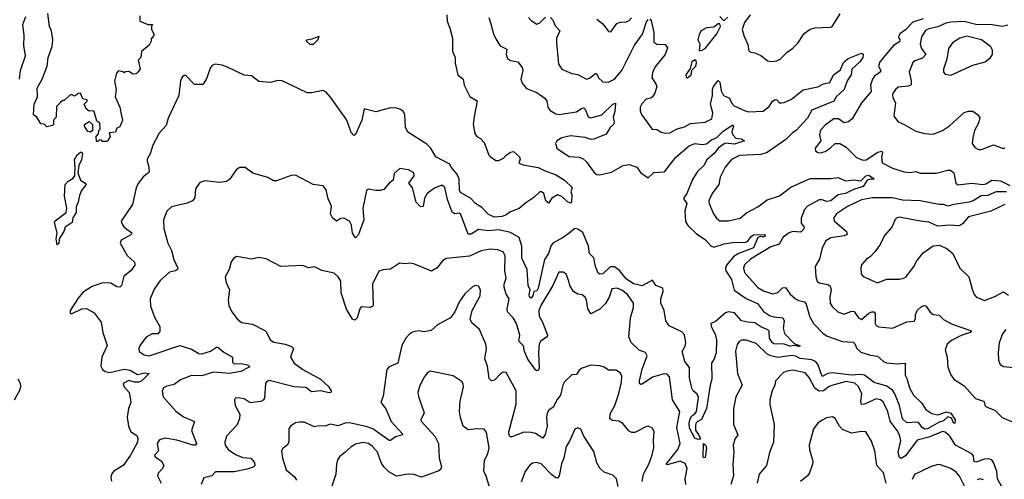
# Model space of a CAD drawing. Extents: x 1771496 to 1971148, y 471553 to 643630.
# Tile 353 of 656: x 1848180 to 1854910, y 570261 to 573402. Entities that reach past the tile are written whole.
import ezdxf

# ---------------------------------------------------------------- set-up
doc = ezdxf.new("R2010")
doc.units = 0

msp = doc.modelspace()

# ---------------------------------------------------------------- linework, layer by layer
at = {"layer": '0CON10XD'}
for points in [[(1849001.7, 573428.3), (1849000, 573395), (1849005, 573390), (1849058.3, 573368.3), (1849088.3, 573368.3), (1849080, 573355), (1849080, 573335), (1849097.5, 573305), (1849096.7, 573295), (1849078.3, 573271.7), (1849077.5, 573255), (1849065, 573227.5), (1849012.5, 573185), (1849007, 573143), (1848990, 573125), (1849002.5, 573065), (1848986.4, 573043.6), (1848975, 573032.5), (1848955, 573030), (1848925, 573047.5), (1848903, 573047), (1848895, 573040), (1848887, 573047), (1848855, 573052.5), (1848842.3, 573037.7), (1848828.3, 572981.7), (1848840, 572925), (1848832, 572875), (1848864.1, 572804.1), (1848876.7, 572745), (1848882, 572715), (1848865, 572670), (1848845, 572660), (1848835, 572632.5), (1848791.7, 572628.3), (1848797.5, 572605), (1848783, 572577), (1848775, 572570), (1848745, 572570), (1848738.3, 572578.3), (1848725, 572580), (1848715, 572570), (1848705, 572570), (1848702.5, 572605), (1848718.3, 572621.7), (1848720, 572645), (1848730, 572655), (1848727.5, 572695), (1848708.3, 572708.3), (1848690, 572775), (1848685, 572780), (1848655, 572776.7), (1848633.8, 572793.8), (1848620, 572825), (1848640, 572845), (1848640, 572855), (1848611.7, 572861.7), (1848595, 572900), (1848581.7, 572898.3), (1848555, 572880), (1848535, 572890), (1848520, 572885), (1848485, 572850), (1848475, 572850), (1848460.7, 572839.3), (1848431.7, 572808.3), (1848430, 572735), (1848410, 572715), (1848410, 572685), (1848405, 572680), (1848365, 572670), (1848348.3, 572688.3), (1848325, 572690), (1848296.4, 572736.4), (1848275, 572752.5), (1848278.8, 572825), (1848301.2, 572875), (1848298.8, 572935), (1848333.4, 572996.6), (1848367.8, 573085), (1848373.7, 573145), (1848400.9, 573219.1), (1848405.4, 573265.4), (1848396.2, 573325), (1848383.8, 573355), (1848371.9, 573445)], [(1851100, 573435), (1851101.8, 573391.8), (1851120.6, 573345), (1851137.8, 573275), (1851138.2, 573185), (1851155.8, 573145), (1851155.8, 573105), (1851173.8, 573025), (1851211.2, 572995), (1851218, 572955), (1851257.7, 572877.7), (1851306.6, 572846.6), (1851288.2, 572751.8), (1851279.6, 572685), (1851291.5, 572625), (1851305, 572604.4), (1851330.3, 572590.3), (1851355, 572563.3), (1851387.2, 572477.2), (1851396.6, 572466.6), (1851435, 572440.4), (1851455, 572440.4), (1851486.7, 572455), (1851505, 572476.7), (1851535, 572496.7), (1851555, 572502.5), (1851597.5, 572465), (1851600.7, 572449.3), (1851592.5, 572422.5), (1851620.9, 572410.9), (1851723.1, 572393.1), (1851777.2, 572367.2), (1851843.3, 572345), (1851905, 572306.2), (1851957.5, 572255), (1851947.5, 572225), (1851953.3, 572205), (1851952.5, 572155), (1851945, 572147.5), (1851925, 572156.7), (1851885, 572194.4), (1851855, 572205.6), (1851818.3, 572181.7), (1851795, 572147.5), (1851777.5, 572165), (1851762, 572215), (1851746.7, 572226.7), (1851735, 572225.8), (1851695, 572186.7), (1851639.4, 572150.6), (1851595, 572110.7), (1851535, 572089.4), (1851505, 572068.1), (1851477.7, 572057.7), (1851425, 572053.3), (1851385, 572071.4), (1851337.9, 572117.9), (1851295, 572146.7), (1851262.2, 572182.2), (1851192, 572222), (1851186.1, 572236.1), (1851184.2, 572315), (1851168.8, 572348.8), (1851130, 572395), (1851120.8, 572415), (1851024.4, 572465), (1850987.3, 572527.3), (1850962.2, 572552.2), (1850833.2, 572633.2), (1850817.6, 572667.6), (1850812.6, 572755), (1850801.6, 572775), (1850785, 572787.6), (1850755, 572797.4), (1850715, 572799.6), (1850615, 572773.2), (1850535, 572792.5), (1850519.2, 572715), (1850475, 572616.7), (1850465, 572610), (1850445, 572631.2), (1850422.2, 572697.8), (1850411.4, 572721.4), (1850305, 572872.7), (1850275, 572906.5), (1850255, 572918.5), (1850175, 572902.3), (1850145, 572903), (1849975, 572985.3), (1849943.3, 572986.7), (1849895, 572973.8), (1849815, 572980), (1849765, 573018.8), (1849715, 573022.5), (1849605.5, 573075.5), (1849565, 573090.6), (1849515, 573098.6), (1849495, 573090), (1849483.6, 573076.4), (1849455, 572992.5), (1849431.7, 572958.3), (1849375, 572960), (1849315, 573020), (1849305, 573020), (1849290.9, 573009.1), (1849280, 572985), (1849267, 572883), (1849195, 572730), (1849181.3, 572678.7), (1849132.4, 572627.6), (1849090.5, 572545), (1849072.1, 572485), (1849052.1, 572447.9), (1849050.4, 572435), (1849061.1, 572405), (1849064.4, 572365), (1849060, 572355), (1849025, 572329.3), (1848986.2, 572275), (1848973.8, 572245), (1848950.7, 572139.3), (1848874.4, 572025), (1848879.4, 572005), (1848894.4, 571985), (1848946.2, 571945), (1848938.7, 571931.3), (1848874, 571895), (1848865.8, 571875), (1848915, 571790.8), (1848964, 571745), (1848966, 571725), (1848940.6, 571685), (1848891.3, 571648.7), (1848875.8, 571585), (1848865, 571574), (1848845, 571576), (1848802, 571602), (1848745, 571602.7), (1848675, 571577.8), (1848635, 571554.5), (1848608.5, 571535), (1848580.7, 571499.3), (1848524.4, 571415), (1848525, 571396.7), (1848535, 571392.9), (1848605, 571427.1), (1848637.6, 571427.6), (1848689.2, 571399.2), (1848736.2, 571335), (1848747.2, 571265), (1848777.9, 571175), (1848740.3, 571095), (1848733.5, 571035), (1848745, 571012), (1848765, 570998.1), (1848795, 570991.8), (1848895, 571014.7), (1848935, 571005.9), (1848985, 570976.5), (1849035, 570988.5), (1849066, 570985), (1849014.4, 570935), (1848995, 570924.7), (1848964.7, 570924.7), (1848925, 570936.5), (1848886.2, 570915), (1848892, 570895), (1848927.5, 570855), (1848937.5, 570805), (1848938.8, 570785), (1848923.8, 570745), (1848913.8, 570685), (1848923.8, 570625), (1848940, 570585), (1848980.8, 570560.8)], [(1853172, 573435), (1853135, 573383.8), (1853119.4, 573335), (1853129.2, 573295), (1853160, 573225), (1853161.2, 573195), (1853175, 573181.2), (1853205, 573175.7), (1853245, 573156.9), (1853295, 573120), (1853315, 573117.5), (1853355, 573120.6), (1853377.8, 573132.2), (1853425, 573180.6), (1853465, 573207.1), (1853498.3, 573241.7), (1853542, 573308), (1853582.4, 573337.6), (1853615, 573346.9), (1853725, 573351.2), (1853733.9, 573356.1), (1853788, 573442)], [(1848177.9, 572995), (1848184.7, 573055), (1848220, 573155), (1848208.6, 573225), (1848210.5, 573295), (1848201.2, 573368.8), (1848222.4, 573425)], [(1851386.8, 573416.8), (1851400.6, 573375), (1851418.1, 573305), (1851436.4, 573266.4), (1851465, 573224.2), (1851509.7, 573199.7), (1851505.6, 573165), (1851515, 573136.2), (1851535, 573122.9), (1851584.1, 573114.1), (1851615.7, 573075.7), (1851618.1, 573055), (1851604.5, 572995), (1851615, 572967.5), (1851645, 572931.9), (1851715, 572905.7), (1851768.8, 572865), (1851783.8, 572845), (1851790, 572805), (1851805, 572782), (1851845, 572758.9), (1851865, 572754.6), (1851985, 572771.9), (1852021.5, 572798.5), (1852035, 572800.9), (1852045, 572790), (1852065, 572738.6), (1852085, 572732.2), (1852158.6, 572751.4), (1852235, 572824.3), (1852251.7, 572831.7), (1852248.2, 572775), (1852235.5, 572735), (1852244.5, 572705), (1852238.9, 572685), (1852216.9, 572665), (1852189.4, 572620.6), (1852105.3, 572584.7), (1852085.8, 572584.2), (1852045, 572597.8), (1851945, 572608.7), (1851885, 572594.6), (1851852.2, 572575), (1851842.3, 572555), (1851852.7, 572525), (1851869.6, 572509.6), (1851935, 572467.7), (1852005, 572462.4), (1852032.2, 572452.2), (1852052.8, 572432.8), (1852107.3, 572357.3), (1852125, 572343.8), (1852145, 572341.3), (1852225, 572359.6), (1852305, 572406.2), (1852345, 572413.5), (1852399.2, 572395), (1852425, 572356), (1852475, 572322.5), (1852515, 572357.5), (1852586.6, 572363.4), (1852665, 572462.2), (1852755, 572540.4), (1852795, 572555.3), (1852845, 572548.2), (1852875, 572554.7), (1852909.4, 572580.6), (1852945, 572596.7), (1852989.6, 572640.4), (1853055, 572684), (1853059.5, 572675), (1853046.9, 572635), (1853053.6, 572615), (1853075, 572592.9), (1853115, 572588.5), (1853133.8, 572575), (1853065, 572552.3), (1853005, 572557.9), (1852995, 572553.6), (1852955.5, 572525), (1852930, 572490), (1852876.5, 572445), (1852856.4, 572405), (1852812.9, 572365), (1852778.9, 572311.1), (1852740.7, 572215), (1852720.4, 572185), (1852719.5, 572175), (1852740.4, 572145), (1852727.1, 572095), (1852731.8, 572021.8), (1852747.8, 571995), (1852805, 571940.5), (1852868.6, 571898.6), (1852905, 571856.2), (1852925, 571847.3), (1852995, 571869.8), (1853065, 571882.6), (1853135, 571878.8), (1853155, 571887.1), (1853179.2, 571920.8), (1853195, 571931.2), (1853270, 571935), (1853277.1, 571925), (1853265, 571916.2), (1853245, 571920.8), (1853225, 571912.5), (1853195, 571843.9), (1853088.1, 571801.9), (1853058.3, 571781.7), (1853011.1, 571725), (1853004.4, 571705), (1853007.7, 571685), (1853045.7, 571625.7), (1853064.4, 571554.4), (1853145.8, 571495.8), (1853222.6, 571462.6), (1853265, 571408.2), (1853305, 571380.6), (1853335, 571371.1), (1853395.7, 571365), (1853405.5, 571345), (1853398.5, 571295), (1853406.8, 571256.8), (1853475, 571190), (1853515.9, 571174.1), (1853505, 571167.5), (1853475, 571174.6), (1853445, 571171.4), (1853405, 571184.2), (1853335, 571187.5), (1853323.5, 571195), (1853306, 571225), (1853303.3, 571273.3), (1853295, 571282.5), (1853245, 571301.9), (1853205, 571329.4), (1853155, 571335.9), (1853115, 571344.7), (1853065, 571397.9), (1853025, 571404.6), (1853005, 571398.9), (1852935, 571337.1), (1852904, 571326), (1852906, 571305), (1852933.3, 571253.3), (1852943.8, 571215), (1852940, 571125), (1852926.6, 571083.4), (1852909.4, 571055), (1852910, 570945), (1852898.6, 570905), (1852875.7, 570744.3), (1852841.5, 570668.5), (1852805, 570648), (1852799.6, 570630.4), (1852798.5, 570595), (1852822.3, 570565), (1852833.3, 570535), (1852816.7, 570533.3), (1852795, 570542.9), (1852759.5, 570609.5), (1852757.2, 570645), (1852763.2, 570675), (1852774.7, 570695), (1852795, 570708.8), (1852805.4, 570725), (1852818.9, 570818.9), (1852811.7, 570841.7), (1852783.8, 570865), (1852773.5, 570883.5), (1852757.4, 570955), (1852757.8, 570997.8), (1852758, 571025), (1852725.6, 571065.6), (1852708, 571135), (1852728.2, 571171.8), (1852733.6, 571195), (1852725, 571247.8), (1852705, 571269.7), (1852619.7, 571309.7), (1852596.4, 571345), (1852584.3, 571415), (1852561.9, 571465), (1852563.1, 571495), (1852578.9, 571545), (1852575, 571566.9), (1852529.2, 571585), (1852505, 571621.2), (1852435, 571582.3), (1852375, 571596.7), (1852325, 571631), (1852278.9, 571688.9), (1852245, 571712.7), (1852215, 571712.5), (1852165, 571664.5), (1852145, 571662.2), (1852135, 571670.8), (1852117, 571715), (1852105, 571774.4), (1852073.8, 571803.8), (1852068.5, 571855), (1852028.7, 571948.7), (1851995, 571971.3), (1851975, 571975.3), (1851936, 571944), (1851895, 571913.1), (1851825, 571875.6), (1851810, 571855), (1851794.6, 571805), (1851766.5, 571763.5), (1851725, 571566.2), (1851715, 571550), (1851693.3, 571545), (1851687.1, 571515), (1851675, 571500), (1851665, 571508), (1851662, 571522), (1851669.4, 571555), (1851654.8, 571585), (1851648.3, 571695), (1851612.6, 571772.6), (1851611.4, 571855), (1851593.2, 571913.2), (1851535, 571948.2), (1851455, 571965.7), (1851385, 571959.6), (1851315, 571968.4), (1851265, 571936.9), (1851246.4, 571936.4), (1851195, 572070.8), (1851185, 572079.4), (1851155, 572075.6), (1851136.1, 572086.1), (1851103.9, 572173.9), (1851086.9, 572255), (1851065, 572272), (1851015, 572250), (1850965.4, 572215), (1850947.4, 572182.6), (1850937.5, 572125), (1850925, 572122.5), (1850915, 572127.9), (1850890.3, 572155), (1850865, 572253.8), (1850840, 572285), (1850876.7, 572335), (1850874, 572355), (1850838, 572375), (1850778.8, 572385), (1850740, 572350), (1850733.8, 572305), (1850706.1, 572283.9), (1850668.8, 572241.2), (1850645, 572233.8), (1850615, 572234), (1850565, 572243.8), (1850550.8, 572235), (1850526.5, 572115), (1850532.2, 572035), (1850495, 571933.8), (1850475, 571912), (1850455, 571942.5), (1850448.5, 571998.5), (1850435, 572024.4), (1850395, 572045.7), (1850375, 572042.9), (1850345, 572025.7), (1850318.1, 572048.1), (1850305.4, 572075), (1850311.9, 572125), (1850305, 572143.3), (1850287.7, 572177.7), (1850275, 572240), (1850255, 572267.5), (1850185, 572276.2), (1850065, 572340), (1850035, 572336.2), (1849935, 572300), (1849915, 572300), (1849875, 572322.9), (1849773.2, 572353.2), (1849722.1, 572392.1), (1849685, 572391.9), (1849661.7, 572378.3), (1849615, 572310), (1849594.3, 572295.7), (1849545, 572288.6), (1849445, 572300.8), (1849411.1, 572288.9), (1849382.7, 572247.3), (1849376.2, 572185), (1849360, 572165), (1849325, 572149.2), (1849216.8, 572123.2), (1849185.4, 572094.6), (1849163.6, 572035), (1849165.5, 571975), (1849191.8, 571875), (1849217.3, 571825), (1849234, 571764), (1849260.9, 571705), (1849259.4, 571695), (1849245.3, 571684.7), (1849204.2, 571675.8), (1849139.8, 571620.2), (1849098.7, 571561.3), (1849072.7, 571495), (1849074.6, 571444.6), (1849103.1, 571365), (1849136.9, 571305), (1849138.8, 571271.2), (1849125, 571256.2), (1849085, 571254.4), (1849045, 571232.2), (1849000.5, 571175), (1848993.5, 571155), (1848997.5, 571135), (1849030.5, 571110.5), (1849065, 571103.9), (1849275, 571175.5), (1849355, 571149.5), (1849405, 571119.6), (1849425, 571117.3), (1849483.3, 571136.7), (1849525, 571163.3), (1849535, 571163.1), (1849575, 571129.1), (1849634.3, 571095), (1849635, 571062.5), (1849645, 571049.4), (1849695, 571052.1), (1849735, 571044.2), (1849751.2, 571035), (1849743.8, 571025), (1849691.9, 570998.1), (1849615, 570983.3), (1849505, 570994.2), (1849425, 570967.6), (1849355, 570970.8), (1849278.6, 570941.4), (1849235, 570908.1), (1849185, 570897.1), (1849163.8, 570885), (1849153.9, 570863.9), (1849161.2, 570825), (1849247.4, 570727.4), (1849298.8, 570688.8), (1849374, 570655), (1849354.5, 570595), (1849387.5, 570505), (1849382.5, 570495), (1849365.6, 570494.4), (1849255, 570528.6), (1849175, 570541.8), (1849135, 570531.4), (1849119.6, 570505), (1849129.1, 570455), (1849102.5, 570425), (1849106, 570415), (1849148.1, 570385), (1849165.7, 570355), (1849157.1, 570335), (1849127.1, 570302.9), (1849121.9, 570285), (1849146.7, 570235)], [(1851657.9, 573417.9), (1851675, 573396), (1851715, 573372.5), (1851735, 573380), (1851775, 573418.9)], [(1851808.2, 573418.2), (1851826, 573396), (1851838.1, 573365), (1851871.4, 573325), (1851848.5, 573275), (1851848.5, 573245), (1851862.3, 573097.7), (1851885, 573064), (1851953.3, 573035), (1851995, 573026.7), (1852055, 572995.6), (1852075, 573002.9), (1852115, 573034), (1852123.8, 573033.8), (1852135.7, 573005), (1852165, 572978.6), (1852205, 572975.5), (1852245, 572996.4), (1852295.4, 573055), (1852382.6, 573227.4), (1852437.2, 573302.8), (1852465, 573387.1), (1852475, 573402.5)], [(1852125, 573406), (1852166.7, 573375), (1852205, 573322.5), (1852221.7, 573318.3), (1852262.7, 573377.3), (1852283.6, 573386.4), (1852325, 573387.5), (1852344.6, 573395.4), (1852361.1, 573415)], [(1852488, 573408), (1852496.7, 573396.7), (1852513.8, 573315), (1852515, 573248.8), (1852534.5, 573234.5), (1852591.9, 573231.9), (1852608.8, 573208.8), (1852591.9, 573165), (1852522, 573078), (1852505, 573040), (1852500.4, 573005), (1852529.3, 572965), (1852535.3, 572945), (1852520.5, 572899.5), (1852504.7, 572875), (1852495, 572866.5), (1852461.7, 572858.3), (1852431.7, 572828.3), (1852421.4, 572805), (1852420.3, 572780.3), (1852430.6, 572755), (1852503.2, 572653.2), (1852535, 572651.4), (1852563.8, 572633.8), (1852595, 572627.8), (1852625, 572628.6), (1852675, 572655.7), (1852725, 572669.4), (1852765, 572692.1), (1852865, 572701.1), (1852912, 572725), (1852916.9, 572765), (1852902.9, 572825), (1852916.2, 572885), (1852915.4, 572925), (1852922.9, 572945), (1852955, 572985.8), (1852966.1, 572976.1), (1852975.3, 572915.3), (1852991.9, 572885), (1853032.9, 572865), (1853045.5, 572835), (1853064.3, 572814.3), (1853138.3, 572778.3), (1853165, 572773.1), (1853263, 572777), (1853302.1, 572807.9), (1853325, 572845.5), (1853345, 572856.9), (1853355, 572854.2), (1853373.8, 572833.8), (1853386.9, 572833.1), (1853405, 572835.4), (1853455, 572859.2), (1853536.2, 572923.8), (1853635, 572942.9), (1853675, 572964.5), (1853717.9, 572972.1), (1853743.6, 573025), (1853790.6, 573059.4), (1853810.2, 573109.8), (1853843.2, 573136.8), (1853935, 573173.8), (1853945.7, 573165.7), (1853944, 573145), (1853923.3, 573115), (1853867.5, 573065), (1853864.3, 573025), (1853836.4, 572985), (1853815, 572926), (1853761.2, 572875), (1853746, 572845), (1853595.4, 572784.6), (1853565, 572729.6), (1853487.3, 572645), (1853465, 572630.4), (1853417.7, 572582.3), (1853288.6, 572495), (1853245, 572481), (1853101.2, 572475), (1853045, 572446.4), (1853002.3, 572395), (1852967.5, 572325), (1852960, 572275), (1852912.3, 572215), (1852891.5, 572165), (1852893.3, 572145), (1852922.9, 572075), (1852942.5, 572045), (1852965, 572028.6), (1853025, 572027.8), (1853105, 572045.6), (1853148.3, 572081.7), (1853225, 572122.7), (1853288.7, 572171.3), (1853372.6, 572197.4), (1853452.2, 572257.8), (1853583.2, 572316.8), (1853725, 572316.5), (1853775, 572323.6), (1853825, 572300.5), (1853885, 572307.5), (1853928.9, 572301.1), (1853964.3, 572335), (1853985, 572340.4), (1854021.2, 572315), (1854018.3, 572311.7), (1853995, 572312.2), (1853973.8, 572305), (1853945, 572261.8), (1853878.9, 572241.1), (1853825, 572214.8), (1853775, 572206.2), (1853725, 572164.1), (1853695, 572160), (1853665, 572171.8), (1853645, 572171.8), (1853565, 572128.8), (1853545, 572105.7), (1853521.9, 572045), (1853521, 572011), (1853541.5, 571985), (1853541.5, 571975), (1853525, 571955.5), (1853515, 571950.3), (1853465, 571954), (1853439.5, 571945), (1853397.7, 571915), (1853371.6, 571868.4), (1853315, 571850.4), (1853174.5, 571765), (1853135, 571726.9), (1853128.2, 571705), (1853133.8, 571673.8), (1853225, 571572.3), (1853265, 571548.5), (1853325, 571528.2), (1853361.7, 571538.3), (1853395, 571568.9), (1853415, 571571.9), (1853446.6, 571526.6), (1853483.1, 571495), (1853505, 571482.7), (1853545, 571473.1), (1853555, 571458), (1853579.7, 571375), (1853605.6, 571325.6), (1853669.9, 571259.9), (1853698.9, 571238.9), (1853805, 571201.8), (1853877.2, 571197.2), (1853887.7, 571187.7), (1853902.2, 571155), (1853930.7, 571130.7), (1853995, 571108.5), (1854043.4, 571103.4), (1854085, 571065.7), (1854105, 571056.9), (1854175, 571050), (1854233.6, 571053.6), (1854232, 570972), (1854245, 570950), (1854263.1, 570885), (1854288.8, 570835), (1854343.6, 570783.6), (1854375, 570737.5), (1854415, 570710), (1854455, 570702.5), (1854515, 570722.5), (1854545, 570713.1), (1854575, 570666.7), (1854572.5, 570645), (1854565, 570641.2), (1854549.1, 570679.1), (1854525, 570688.1), (1854495, 570659.4), (1854465, 570652.1), (1854385, 570605.9), (1854365, 570602.6), (1854347.7, 570615), (1854326.7, 570646.7), (1854315, 570652.3), (1854245, 570646.5), (1854214.2, 570675), (1854194.2, 570765), (1854162, 570845), (1854145, 570869.5), (1854106.5, 570896.5), (1854021.7, 570921.7), (1853955, 570972.6), (1853925, 570978.2), (1853865, 570971.8), (1853735, 570989.7), (1853705, 570984.4), (1853665, 570964), (1853635, 571046.7), (1853619.7, 571065), (1853595, 571077.5), (1853515, 571086.9), (1853485, 571101.5), (1853455, 571107.1), (1853365, 571093), (1853314.2, 571105)], [(1852825, 573190), (1852845, 573194.4), (1852865, 573205.8), (1852945, 573306.7), (1852970, 573355), (1852965, 573373.3), (1852955, 573373.3), (1852925, 573351.2), (1852875, 573347.3), (1852839.2, 573325), (1852825, 573300), (1852816.2, 573265), (1852828, 573238), (1852825, 573190)], [(1852966.7, 573425), (1852988.3, 573398.3), (1852995, 573397.5), (1853020, 573420)], [(1854355, 573407.3), (1854284.3, 573385.7), (1854235, 573333.4), (1854196.2, 573305), (1854187.7, 573285), (1854196.6, 573265), (1854195, 573250), (1854153.1, 573225), (1854058.5, 573115), (1854050.8, 573085), (1854066.2, 573055), (1854063.8, 573045), (1854023.6, 573016.4), (1854008.6, 572995), (1853995.8, 572955), (1853999.2, 572910.8), (1853933.8, 572835), (1853870.9, 572725), (1853845.2, 572704.8), (1853815, 572698.1), (1853776.7, 572725), (1853745, 572724.3), (1853685, 572680.6), (1853655, 572648), (1853648, 572615), (1853656.2, 572575), (1853617.5, 572525), (1853620, 572505), (1853635, 572494.2), (1853655, 572493.1), (1853685, 572501.1), (1853720, 572525), (1853754.1, 572555.9), (1853785, 572556.7), (1853830.3, 572530.3), (1853900.2, 572460.2), (1853942.4, 572442.4), (1853965, 572444.6), (1854045, 572496.4), (1854073.1, 572503.1), (1854077.9, 572495), (1854070.9, 572465), (1854075.6, 572425), (1854145, 572387.1), (1854225, 572361.8), (1854265, 572358.2), (1854305, 572364.4), (1854335, 572352.7), (1854445, 572352.9), (1854525, 572373.3), (1854542.9, 572372.9), (1854566, 572355), (1854580, 572285), (1854595, 572274.2), (1854685, 572284.6), (1854765, 572275.5), (1854785, 572280.5), (1854825, 572304.5), (1854885, 572300.6), (1854948.6, 572268.6)], [(1854933.8, 573365), (1854895, 573356.4), (1854827.9, 573367.9), (1854715, 573370), (1854635, 573389.5), (1854544.6, 573385.4), (1854511.3, 573378.7), (1854455, 573352.5), (1854395, 573339.3), (1854372.2, 573327.8), (1854343.9, 573286.1), (1854335.4, 573235), (1854344, 573205), (1854373.1, 573165), (1854351.4, 573138.6), (1854298.9, 573121.1), (1854285, 573110), (1854259.5, 573045), (1854273.4, 572985), (1854272.8, 572957.2), (1854255, 572948.2), (1854185, 572941.8), (1854165.7, 572925), (1854146, 572895), (1854147.7, 572867.7), (1854167.1, 572835), (1854155, 572742.5), (1854184, 572705), (1854225, 572685.6), (1854305, 572640), (1854365.8, 572624.2), (1854425, 572619.2), (1854486.7, 572645), (1854535, 572677.1), (1854635, 572767.5), (1854665, 572778), (1854695, 572776.7), (1854727.5, 572755), (1854743.6, 572733.6), (1854734, 572695), (1854707.1, 572645), (1854695.7, 572595), (1854690.8, 572555), (1854708.3, 572528.3), (1854735, 572515.8), (1854755, 572514.4), (1854836, 572546), (1854895, 572524), (1854915, 572524.2)], [(1850165, 573232.5), (1850140, 573255), (1850140, 573265), (1850179.3, 573270.7), (1850225, 573290), (1850217.5, 573265), (1850185, 573233.3), (1850165, 573232.5)], [(1854545, 573023.8), (1854695, 573091.4), (1854780, 573115), (1854815, 573143.8), (1854830, 573165), (1854830, 573195), (1854817.9, 573217.9), (1854755, 573264.3), (1854655, 573289.4), (1854606.2, 573275), (1854556.2, 573243.8), (1854529.5, 573205), (1854516.8, 573133.2), (1854494.3, 573064.3), (1854494.3, 573044.3), (1854505, 573030), (1854545, 573023.8)], [(1852745, 573004.2), (1852770, 573025), (1852773.3, 573056.7), (1852802, 573085), (1852807, 573107), (1852805, 573120), (1852797, 573127), (1852774.2, 573115), (1852762.3, 573067.7), (1852734.4, 573025), (1852735, 573007.5), (1852745, 573004.2)], [(1848665, 572633.8), (1848645, 572637.5), (1848622.5, 572675), (1848623.3, 572686.7), (1848655, 572707.5), (1848677.5, 572685), (1848676.7, 572645), (1848665, 572633.8)], [(1848435, 571864.2), (1848430, 571905), (1848435.6, 571945.6), (1848416.7, 572015), (1848422.3, 572027.7), (1848496.7, 572085), (1848501.2, 572115), (1848486.4, 572196.4), (1848491.2, 572275), (1848510.3, 572299.7), (1848545, 572319.2), (1848556, 572335), (1848560, 572395), (1848554.4, 572445.6), (1848572.5, 572477.5), (1848595, 572496.2), (1848605, 572496.7), (1848608.8, 572485), (1848602.5, 572445), (1848583.8, 572405), (1848576.7, 572355), (1848595, 572306.2), (1848627.5, 572285), (1848633.3, 572275), (1848602.5, 572235), (1848588.3, 572201.7), (1848580, 572155), (1848567, 572123), (1848566.2, 572085), (1848542.7, 572047.3), (1848538.6, 572015), (1848490, 571985), (1848480.6, 571955), (1848448.6, 571905), (1848447.8, 571872.2), (1848435, 571864.2)], [(1854925.3, 572224.7), (1854855, 572225.4), (1854795, 572200.9), (1854752.4, 572197.6), (1854697.5, 572165), (1854671.2, 572155), (1854565, 572140), (1854525, 572127.1), (1854495, 572139.5), (1854465, 572138.8), (1854335, 572164.8), (1854215, 572168.9), (1854145.6, 572184.4), (1854010, 572185), (1853935, 572171.7), (1853838.9, 572125), (1853763.1, 572075), (1853742.9, 572045), (1853750, 572025), (1853830.6, 571955), (1853835.8, 571935), (1853814.6, 571925.4), (1853725, 571910.8), (1853689.5, 571890.5), (1853665, 571843.8), (1853646.9, 571765), (1853617.5, 571715), (1853621.4, 571645), (1853630.8, 571615), (1853644.6, 571604.6), (1853705, 571592.7), (1853720.5, 571580.5), (1853727.5, 571555), (1853718.2, 571505), (1853720, 571465), (1853733, 571443), (1853772.5, 571405), (1853815, 571389.4), (1853865, 571410), (1853885, 571407.5), (1853913.6, 571363.6), (1853935, 571352), (1853985, 571396.7), (1854005, 571405.9), (1854018.8, 571405), (1854028.5, 571395), (1854026.9, 571326.9), (1854035, 571312.5), (1854052.5, 571302.5), (1854146.4, 571293.6), (1854245, 571338), (1854295, 571342.5), (1854303.3, 571356.7), (1854304.2, 571385), (1854315.7, 571415), (1854345, 571442), (1854365, 571448.8), (1854375, 571446.2), (1854403.5, 571403.5), (1854425, 571387.5), (1854465, 571381.9), (1854494, 571354), (1854555, 571321.8), (1854685, 571276.2), (1854677.5, 571265), (1854615, 571243.9), (1854550, 571210), (1854519.1, 571185), (1854506.9, 571145), (1854520, 571095), (1854525, 571027.5), (1854544.5, 570975), (1854564.7, 570944.7), (1854635, 570900), (1854714.1, 570814.1), (1854768, 570795), (1854775.6, 570785), (1854777.5, 570765), (1854786.4, 570756.4), (1854845, 570733.6), (1854895, 570683.5), (1854970.9, 570650.9)], [(1854915, 572138), (1854817.3, 572092.7), (1854665, 572054), (1854623.8, 572006.2), (1854605, 571994.4), (1854535, 571997.8), (1854455, 571991.4), (1854395, 572019.4), (1854334.5, 572024.5), (1854195, 572052.9), (1854175, 572047.5), (1854165, 572036.2), (1854141.1, 571985), (1854091.7, 571928.3), (1854061.1, 571865), (1854025.5, 571814.5), (1853996.4, 571783.6), (1853965, 571763.8), (1853935, 571726.7), (1853929.2, 571705), (1853930.8, 571665), (1853945, 571646.2), (1854043.5, 571603.5), (1854105, 571628.9), (1854195, 571627.8), (1854223.3, 571636.7), (1854238.8, 571645), (1854292.5, 571715), (1854311.8, 571755), (1854355, 571808.6), (1854425, 571855.6), (1854465, 571860.8), (1854518.2, 571838.2), (1854559.4, 571805), (1854606, 571705), (1854668, 571645), (1854690.7, 571560.7), (1854704.4, 571524.4), (1854720, 571505), (1854775, 571483.3), (1854845, 571510.9), (1854905, 571542.9), (1854939.3, 571519.3)], [(1852732.5, 570225), (1852728.3, 570265), (1852742.3, 570335), (1852728.4, 570368.4), (1852695, 570385.8), (1852605, 570359.4), (1852598.6, 570365), (1852677.7, 570465), (1852693.7, 570505), (1852672.6, 570615), (1852693.2, 570725), (1852641.8, 570805), (1852621.8, 570961.8), (1852605, 570980), (1852585, 570982.1), (1852505, 570959.6), (1852435, 570910), (1852425, 570908), (1852416.2, 570915), (1852415.6, 570935), (1852435, 571013.3), (1852468, 571105), (1852456.8, 571126.8), (1852415, 571144.3), (1852358.6, 571195), (1852344.2, 571235), (1852354.6, 571365.4), (1852376.5, 571435), (1852376.7, 571465), (1852335, 571524.6), (1852295, 571554), (1852265, 571567.5), (1852227.8, 571562.2), (1852209.1, 571505), (1852185, 571462.7), (1852145, 571422.7), (1852085, 571392), (1852063.5, 571425), (1852054.4, 571485), (1852045, 571506.2), (1852025, 571520.8), (1851995, 571525.8), (1851965.6, 571545.6), (1851939.4, 571585), (1851934.4, 571615), (1851915, 571663.8), (1851895, 571675.8), (1851865, 571676), (1851823.8, 571586.2), (1851745, 571453.5), (1851728.7, 571415), (1851730, 571375), (1851753.3, 571335), (1851788.8, 571245), (1851785.9, 571234.1), (1851739.6, 571205), (1851730.3, 571185), (1851725.3, 571125), (1851730.2, 571019.8), (1851725, 571004), (1851715, 571001.9), (1851705, 571008.5), (1851652.3, 571082.3), (1851631.2, 571135), (1851623.3, 571173.3), (1851592, 571205), (1851599.6, 571245), (1851576.2, 571325), (1851552.7, 571365), (1851514.4, 571405), (1851512.7, 571425), (1851525.5, 571495), (1851505, 571526.2), (1851491.2, 571575), (1851491.8, 571595), (1851506.2, 571635), (1851496, 571685), (1851498.7, 571788.7), (1851485.3, 571815.3), (1851445, 571829.1), (1851395, 571833.8), (1851335, 571822.7), (1851255, 571785.5), (1851095, 571770.8), (1851070, 571755), (1851034.2, 571705.8), (1850995, 571684), (1850875, 571732.9), (1850845, 571737.1), (1850815, 571733.1), (1850775, 571738), (1850715, 571697.1), (1850665, 571693.1), (1850635, 571682.9), (1850591.8, 571595), (1850595, 571447.5), (1850575, 571436.2), (1850515, 571438.8), (1850504.2, 571425), (1850487.5, 571365), (1850471.7, 571348.3), (1850454.2, 571355), (1850414.6, 571424.6), (1850378.2, 571535), (1850374.4, 571615), (1850357.5, 571645), (1850328.7, 571668.7), (1850245, 571688), (1850195, 571713.3), (1850155, 571706.2), (1850115, 571723.3), (1849965, 571716), (1849865, 571768.1), (1849815, 571778), (1849765, 571766), (1849665, 571782.9), (1849640.3, 571769.7), (1849625, 571746.7), (1849610.9, 571695), (1849584.2, 571645), (1849591.4, 571605), (1849614.4, 571555), (1849605.5, 571485), (1849609.2, 571449.2), (1849630, 571405), (1849667.3, 571357.3), (1849695, 571333.3), (1849771.7, 571321.7), (1849855, 571278.8), (1849867.6, 571267.6), (1849892.5, 571215), (1849917.6, 571197.6), (1849995, 571185.4), (1850038.9, 571168.9), (1850052, 571155), (1850032, 571095), (1850055.4, 571055.4), (1850115, 571010.8), (1850237.1, 570945), (1850290.8, 570895), (1850308.6, 570865), (1850305.7, 570854.3), (1850295, 570851.9), (1850235, 570865.5), (1850175, 570857.8), (1850135, 570887.5), (1850055, 570893.6), (1849884.3, 570935.7), (1849870.3, 570929.7), (1849860.8, 570915), (1849853.1, 570815), (1849845, 570800.8), (1849828.2, 570791.8), (1849755, 570784.2), (1849715, 570811.2), (1849685, 570816.2), (1849655, 570816.7), (1849647.5, 570805), (1849653.8, 570765), (1849685.6, 570705.6), (1849683.1, 570675), (1849665, 570630), (1849594.3, 570555), (1849581.9, 570515), (1849583.3, 570495), (1849604.4, 570465), (1849655, 570431.2), (1849705, 570410), (1849759.2, 570405), (1849784.4, 570375), (1849787.1, 570355), (1849776.9, 570343.1), (1849735, 570329.7), (1849645, 570313), (1849518.3, 570311.7), (1849493.8, 570285), (1849439.7, 570270.3), (1849419.4, 570225)], [(1852502.8, 570427.2), (1852515.5, 570475), (1852511.4, 570525), (1852515.8, 570585.8), (1852505, 570610), (1852475, 570624), (1852465, 570622.5), (1852385, 570581.4), (1852365, 570580.8), (1852343, 570593), (1852303.2, 570643.2), (1852275, 570658.1), (1852233, 570663), (1852214.4, 570674.4), (1852215, 570708.8), (1852248.8, 570765), (1852275, 570846.7), (1852294.6, 570925), (1852296.5, 570965), (1852286.2, 570986.2), (1852256.6, 571006.6), (1852205, 571007.3), (1852176.2, 571026.2), (1852145, 571036.5), (1852085, 571041.1), (1852025, 571020), (1852005, 571005.8), (1851985, 570977.5), (1851955, 570974), (1851905, 570926), (1851891.8, 570905), (1851876, 570835), (1851853.4, 570806.6), (1851825.8, 570754.2), (1851797.4, 570732.6), (1851786, 570714), (1851780, 570685), (1851785.4, 570625), (1851772.4, 570567.6), (1851755, 570542), (1851705, 570574.5), (1851675, 570580.9), (1851625, 570583.1), (1851545, 570551.4), (1851535, 570551.2), (1851525, 570560), (1851523.5, 570585), (1851574.5, 570775), (1851573.1, 570865), (1851505, 570991.2), (1851485, 570992), (1851465, 570980), (1851425, 570939.2), (1851404.3, 570934.3), (1851389.4, 570949.4), (1851378, 571035), (1851359.1, 571085), (1851370, 571155), (1851365.7, 571185), (1851322.9, 571285), (1851270.7, 571330.7), (1851260, 571355), (1851273.3, 571415), (1851327.1, 571515), (1851330.8, 571555), (1851315, 571580), (1851295, 571585.6), (1851275, 571575.7), (1851222, 571528), (1851185.7, 571475), (1851153.3, 571405), (1851125, 571364.3), (1851035, 571316), (1850991.7, 571278.3), (1850945, 571268), (1850905, 571275.7), (1850865, 571265.8), (1850845, 571252), (1850819.2, 571225), (1850792.9, 571175), (1850765.6, 571054.4), (1850705, 571029.2), (1850689.7, 571010.3), (1850665, 570830), (1850648.8, 570785), (1850682.2, 570742.2), (1850718.5, 570655), (1850794, 570575), (1850796.7, 570565), (1850749.7, 570550.3), (1850715, 570526), (1850705, 570525.8), (1850594.8, 570604.8), (1850555, 570620.2), (1850433.2, 570646.8), (1850404.7, 570645.3), (1850355, 570626.4), (1850305, 570637.1), (1850265, 570622.9), (1850225, 570626.5), (1850195, 570618.9), (1850125, 570650.8), (1850095, 570652.5), (1850065, 570645.8), (1850032, 570625), (1850019.2, 570605), (1850018.8, 570515), (1850008.8, 570495), (1849979.1, 570470.9), (1849969.2, 570455), (1849976.7, 570405), (1850001.5, 570325), (1850057.6, 570277.6), (1850071.4, 570255)], [(1854920.8, 571285), (1854898.6, 571255), (1854875, 571192.5), (1854867.3, 571127.3), (1854870.8, 571075), (1854882, 571045), (1854905, 571032.5), (1854975, 571024.3)], [(1853314.2, 571105), (1853287.9, 571117.9), (1853215, 571188.9), (1853145, 571211.9), (1853115, 571211.4), (1853098.3, 571201.7), (1853085, 571183.3), (1853073.9, 571136.1), (1853086.9, 570985), (1853118.9, 570905), (1853075.4, 570825), (1853058.8, 570745), (1853059.6, 570635), (1853088, 570565), (1853067.5, 570535), (1853057.8, 570495), (1853062.2, 570445), (1853054.3, 570365), (1853058.2, 570285), (1853040.4, 570225)], [(1848143.8, 570805), (1848182.3, 570875), (1848187, 570895), (1848184.8, 570915), (1848168.9, 570945)], [(1851389.4, 570215), (1851368.2, 570285), (1851352.1, 570315), (1851358.1, 570391.9), (1851380.4, 570435), (1851389.3, 570475), (1851371.3, 570581.3), (1851355, 570602.5), (1851305, 570605.5), (1851245, 570599.2), (1851211.4, 570625), (1851192.5, 570682.5), (1851186.2, 570725), (1851190.8, 570795), (1851212.5, 570892.5), (1851211.7, 570911.7), (1851205, 570926), (1851143, 570967), (1850985, 570999.2), (1850965, 570985.8), (1850942.3, 570957.7), (1850913.3, 570895), (1850902.5, 570855), (1850906.1, 570826.1), (1850943.8, 570715), (1850923, 570667), (1850925, 570657.5), (1851017.8, 570555), (1851042.5, 570505), (1851046.7, 570405), (1851062.9, 570345), (1851059.4, 570330.6), (1851045, 570318.8), (1850926.1, 570276.1), (1850875, 570293.8), (1850835, 570295.8), (1850755, 570281.5), (1850702.6, 570312.6), (1850668.4, 570345), (1850649.8, 570375), (1850625, 570446.2), (1850592.3, 570485), (1850565.2, 570505.2), (1850525, 570511.6), (1850475, 570501.2), (1850445, 570483.5), (1850404.8, 570445.2), (1850365.7, 570415), (1850351.9, 570395), (1850344.4, 570365), (1850341.5, 570295), (1850314.5, 570215)], [(1854890.8, 570215), (1854864.1, 570264.1), (1854858.3, 570315), (1854839.8, 570370.2), (1854825, 570394.6), (1854805, 570400.8), (1854775, 570397.9), (1854715, 570378.7), (1854705, 570381.5), (1854699.1, 570419.1), (1854688.2, 570435), (1854576.8, 570495), (1854538.9, 570555), (1854505, 570582.1), (1854486.8, 570586.8), (1854395, 570549.1), (1854315, 570529.2), (1854235, 570420.4), (1854205, 570403.1), (1854195, 570410), (1854185.8, 570445), (1854202.4, 570525), (1854194.8, 570565), (1854178.8, 570595), (1854129.1, 570659.1), (1854114, 570725), (1854081.4, 570791.4), (1854064.6, 570804.6), (1854035, 570810.9), (1853955, 570775.3), (1853935, 570772.5), (1853928.6, 570795), (1853936.6, 570845), (1853913.9, 570895), (1853887.8, 570917.8), (1853828.5, 570928.5), (1853738, 570905), (1853713.1, 570895), (1853675.2, 570864.8), (1853645, 570862.3), (1853614.5, 570884.5), (1853576.1, 570956.1), (1853549.2, 570989.2), (1853463.9, 571006.1), (1853425, 571000.8), (1853400.1, 570989.9), (1853346, 570935), (1853342.5, 570905), (1853324.5, 570865.5), (1853308.6, 570805), (1853306.8, 570773.2), (1853336.5, 570635), (1853333.3, 570515), (1853304.6, 570445), (1853284.4, 570355), (1853233.6, 570295), (1853220.5, 570235)], [(1854102.5, 570235), (1854085.6, 570305), (1854038.6, 570355), (1854026.4, 570456.4), (1854002.4, 570522.4), (1853964.4, 570584.4), (1853935, 570588.1), (1853865, 570575.6), (1853805, 570601.1), (1853783.1, 570625), (1853755, 570676.7), (1853735, 570688.8), (1853695, 570681.4), (1853666.2, 570665), (1853636.4, 570643.6), (1853605.7, 570605), (1853576.9, 570495), (1853578.6, 570465), (1853601.1, 570385), (1853600, 570365), (1853579.5, 570305), (1853565, 570284.2), (1853517.5, 570245)], [(1852270.9, 570210.9), (1852258.6, 570265), (1852235, 570288.6), (1852175, 570309.4), (1852145, 570336), (1852123.9, 570373.9), (1852105, 570450), (1852036.8, 570556.8), (1852015, 570602.5), (1851995, 570613.3), (1851975, 570602.5), (1851938.3, 570521.7), (1851914.6, 570485.4), (1851898.5, 570405), (1851883.2, 570366.8), (1851868.2, 570285), (1851855, 570269.1), (1851845, 570270.4), (1851815, 570293.9), (1851745, 570365.5), (1851715, 570375.6), (1851685, 570371.4), (1851665, 570355.8), (1851634.6, 570315), (1851608.8, 570241.2)], [(1848980.8, 570560.8), (1848987.3, 570542.7), (1848984.2, 570515), (1848938, 570425), (1848888, 570355), (1848824.5, 570315.5), (1848808, 570295), (1848802, 570275), (1848807.7, 570247.7)], [(1852855, 570406.7), (1852852.2, 570415), (1852855, 570506.2), (1852867.3, 570495), (1852875.3, 570475), (1852865, 570409.2), (1852855, 570406.7)], [(1852434.7, 570245), (1852444.5, 570295.5), (1852480.4, 570365), (1852502.8, 570427.2)], [(1854639.1, 570215), (1854605, 570282.5), (1854580.2, 570310.2), (1854545, 570334.4), (1854475, 570360), (1854455, 570361.1), (1854405, 570345.6), (1854297.2, 570292.8), (1854280.9, 570259.1)], [(1854767.9, 570257.9), (1854745, 570263.3), (1854725, 570257.3)]]:
    msp.add_lwpolyline(points, dxfattribs=at)

doc.saveas('drawing.dxf')
